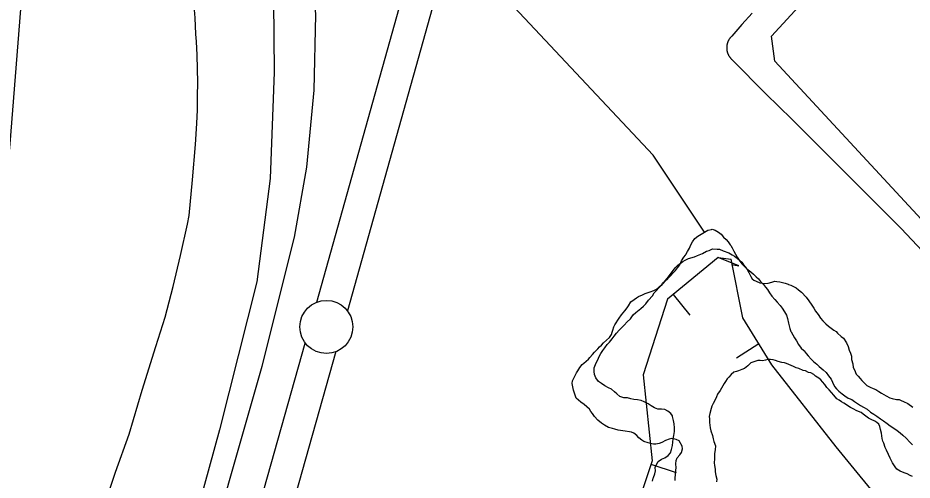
# Model space of a CAD drawing. Extents: x 3180038 to 3217926, y 922069 to 947485.
# Drawn here: x 3190489 to 3191333, y 944317 to 944753 of the extents above; entities that cross this region are included whole.
import ezdxf

# ---------------------------------------------------------------- set-up
doc = ezdxf.new("R2010")
doc.units = 0
for name, color, linetype in [('V-BORW-LINE', 7, 'Continuous'), ('V-LEVE-TOET', 7, 'Continuous'), ('V-ROAD-CNTR', 7, 'Continuous'), ('V-SITE-VEGE', 7, 'Continuous'), ('V-SURV-LINE', 7, 'Continuous'), ('V-TOPO-SHOR', 7, 'Continuous')]:
    doc.layers.add(name, color=color, linetype=linetype)

msp = doc.modelspace()

# ---------------------------------------------------------------- linework, layer by layer
at = {"layer": 'V-BORW-LINE'}
for p, q in [((3191107.7, 944491.74), (3191123.59, 944472.43)), ((3191188.77, 944445.13), (3191167.57, 944431.88)), ((3191086.85, 944331.87), (3191110.56, 944323.93))]:
    msp.add_line(p, q, dxfattribs=at)
for points in [[(3191150.09, 944526.62), (3191102.46, 944487.42)], [(3191169.83, 944518.77), (3191150.09, 944526.62)], [(3191150.09, 944526.62), (3191162.35, 944524.95)], [(3191173.39, 944469.74), (3191162.35, 944524.95)], [(3191162.8, 944520.13), (3191169.83, 944518.77)], [(3191102.46, 944487.42), (3191079.31, 944415.89)], [(3191201, 944425.57), (3191173.39, 944469.74)], [(3191261.73, 944348.27), (3191201, 944425.57)], [(3191079.31, 944415.89), (3191087.83, 944334.81)], [(3191311.42, 944287.54), (3191261.73, 944348.27)], [(3191087.83, 944334.81), (3191052.4, 944229.05)]]:
    msp.add_lwpolyline(points, dxfattribs=at)
at = {"layer": 'V-LEVE-TOET'}
for points in [[(3190569.31, 944287.31), (3190581.64, 944324.2), (3190594.36, 944360.21), (3190594.36, 944360.21), (3190606.57, 944401.54), (3190619.45, 944442.66), (3190628.52, 944470.27), (3190628.52, 944470.27), (3190635.98, 944499.42), (3190642.95, 944528.7), (3190649.41, 944558.09), (3190651.12, 944566.33), (3190651.12, 944566.33), (3190654.33, 944599.8), (3190657, 944633.31), (3190658.3, 944652.93), (3190658.3, 944652.93), (3190658.8, 944665.84), (3190659.07, 944678.77), (3190659.11, 944691.69), (3190658.94, 944704.62), (3190658.53, 944717.54), (3190657.91, 944730.45), (3190657.48, 944737.38), (3190657.48, 944737.38), (3190656.62, 944752.56), (3190655.5, 944767.72)], [(3191182.47, 944756.95), (3191172.69, 944746.32), (3191163.09, 944735.53), (3191161.32, 944733.49), (3191161.32, 944733.49), (3191161.16, 944733.28), (3191161.01, 944733.07), (3191160.86, 944732.86), (3191160.71, 944732.64), (3191160.57, 944732.42), (3191160.44, 944732.19), (3191160.3, 944731.97), (3191160.17, 944731.74), (3191160.05, 944731.51), (3191159.93, 944731.28), (3191159.81, 944731.05), (3191159.69, 944730.81), (3191159.59, 944730.57), (3191159.48, 944730.33), (3191159.38, 944730.09), (3191159.28, 944729.85), (3191159.19, 944729.6), (3191159.1, 944729.36), (3191159.02, 944729.11), (3191158.94, 944728.86), (3191158.86, 944728.61), (3191158.79, 944728.36), (3191158.73, 944728.1), (3191158.66, 944727.85), (3191158.61, 944727.59), (3191158.55, 944727.34), (3191158.5, 944727.08), (3191158.46, 944726.82), (3191158.42, 944726.56), (3191158.39, 944726.3), (3191158.36, 944726.04), (3191158.33, 944725.78), (3191158.31, 944725.52), (3191158.29, 944725.26), (3191158.28, 944725), (3191158.27, 944724.74), (3191158.27, 944724.47), (3191158.27, 944724.21), (3191158.28, 944723.95), (3191158.29, 944723.69), (3191158.3, 944723.43), (3191158.32, 944723.17), (3191158.35, 944722.91), (3191158.38, 944722.65), (3191158.41, 944722.39), (3191158.45, 944722.13), (3191158.49, 944721.87)], [(3191158.49, 944721.87), (3191158.54, 944721.61), (3191158.59, 944721.36), (3191158.64, 944721.1), (3191158.7, 944720.85), (3191158.77, 944720.59), (3191158.84, 944720.34), (3191158.91, 944720.09), (3191158.99, 944719.84), (3191159.07, 944719.59), (3191159.16, 944719.34), (3191159.25, 944719.1), (3191159.34, 944718.85), (3191159.44, 944718.61), (3191159.55, 944718.37), (3191159.65, 944718.13), (3191159.76, 944717.89), (3191159.88, 944717.66), (3191160, 944717.43), (3191160.12, 944717.2), (3191160.25, 944716.97), (3191160.38, 944716.74), (3191160.52, 944716.52), (3191160.66, 944716.3), (3191160.8, 944716.08), (3191160.95, 944715.86), (3191161.1, 944715.65), (3191161.26, 944715.44), (3191161.42, 944715.23), (3191161.58, 944715.02), (3191161.75, 944714.82), (3191161.91, 944714.62), (3191162.09, 944714.43), (3191162.27, 944714.23), (3191162.44, 944714.04), (3191162.63, 944713.85), (3191162.81, 944713.67), (3191163, 944713.49), (3191163.19, 944713.31), (3191163.39, 944713.14), (3191163.59, 944712.97), (3191163.78, 944712.81), (3191163.78, 944712.81), (3191195.34, 944680.86), (3191219.63, 944656.98), (3191219.63, 944656.98), (3191323, 944554.07), (3191323, 944554.07), (3191392.66, 944479.94)]]:
    msp.add_lwpolyline(points, dxfattribs=at)
at = {"layer": 'V-ROAD-CNTR'}
msp.add_lwpolyline([(3190625.45, 945160.42), (3190648.6, 945107.74), (3190677.21, 945031.1), (3190701.89, 944947.58), (3190719.63, 944877.43), (3190730.17, 944802.18), (3190731.3, 944701.49), (3190727.39, 944601.06), (3190714.82, 944503.8), (3190679.66, 944364.28), (3190606.88, 944099.45), (3190509.66, 943760.71), (3190425.23, 943453.62)], dxfattribs=at)
at = {"layer": 'V-SITE-VEGE'}
for points in [[(3191040.19, 944370.45), (3191036.72, 944373.18), (3191033.56, 944376.79), (3191031.56, 944379.49), (3191030.14, 944381.58), (3191028.71, 944383.68), (3191023.8, 944387.92), (3191020.62, 944390.35), (3191018.3, 944392.18), (3191016.29, 944393.99), (3191014.9, 944397.86), (3191013.81, 944401.71), (3191013, 944404.68), (3191012.49, 944407.93), (3191012.84, 944410.28), (3191015.32, 944415.52), (3191016.55, 944417.85), (3191017.78, 944419.89), (3191019.61, 944422.79), (3191022.04, 944425.68), (3191023.55, 944427.12), (3191027.76, 944430.85), (3191029.27, 944432.29), (3191031.69, 944435.18), (3191033.52, 944437.49), (3191036.83, 944440.66), (3191038.34, 944442.39), (3191040.15, 944444.11), (3191041.97, 944446.14), (3191047.69, 944451.3), (3191049.52, 944454.21), (3191050.16, 944456.26), (3191050.8, 944458.3), (3191051.75, 944461.23), (3191052.68, 944463.27), (3191056.95, 944469.36), (3191059.09, 944472.55), (3191062.13, 944476.31), (3191064.26, 944479.21), (3191065.48, 944481.24), (3191067.92, 944484.72), (3191070.92, 944487), (3191073.03, 944488.72), (3191075.12, 944489.85), (3191078.99, 944491.53), (3191081.37, 944492.65), (3191086.12, 944494.31), (3191089.39, 944495.41), (3191091.48, 944496.54), (3191093.27, 944497.68), (3191097.48, 944501.11), (3191099, 944502.85), (3191100.21, 944504.59), (3191102.04, 944506.9), (3191107.2, 944513.56), (3191109.64, 944517.03), (3191112.05, 944519.33), (3191116.85, 944523.05), (3191119.24, 944524.18), (3191122.22, 944525.58), (3191127.86, 944527.22), (3191130.84, 944528.62), (3191135.6, 944530.57), (3191139.18, 944532.55), (3191141.85, 944533.37), (3191144.83, 944534.77), (3191149.25, 944534.67), (3191151.61, 944534.61), (3191155.11, 944533.06), (3191160.36, 944531.17), (3191163.56, 944529.32), (3191165.59, 944527.8), (3191168.2, 944525.97), (3191170.51, 944524.15), (3191172.53, 944522.33), (3191173.96, 944520.53), (3191176.54, 944517.23), (3191177.67, 944515.44), (3191179.08, 944512.46), (3191181.06, 944508.87), (3191182.18, 944506.49), (3191183.92, 944505.27), (3191185.96, 944504.34), (3191189.46, 944502.78), (3191193.57, 944502.1), (3191197.41, 944502.6), (3191200.97, 944503.4), (3191203.64, 944504.51), (3191205.7, 944504.17), (3191208.34, 944503.81), (3191213.32, 944502.51), (3191216.25, 944501.56), (3191216.53, 944501.26), (3191218.88, 944500.62), (3191223.83, 944498.14), (3191226.14, 944496.32), (3191228.74, 944493.9), (3191233.34, 944489.37), (3191235.91, 944485.78), (3191238.76, 944481.59), (3191240.47, 944478.89)], [(3191240.47, 944478.89), (3191242.17, 944476.2), (3191244.45, 944472.91), (3191246.73, 944469.61), (3191249.02, 944466.91), (3191251.91, 944464.19), (3191254.51, 944462.06), (3191259.43, 944458.12), (3191261.46, 944456.89), (3191262.9, 944455.38), (3191266.35, 944452.06), (3191268.38, 944450.54), (3191271.22, 944446.05), (3191272.91, 944442.77), (3191274.01, 944439.21), (3191275.13, 944436.53), (3191275.94, 944433.56), (3191276.16, 944430.61), (3191277.25, 944426.46), (3191277.75, 944422.91), (3191278.88, 944420.82), (3191280.55, 944416.66), (3191280.84, 944416.36), (3191282.28, 944414.85), (3191284.28, 944412.45), (3191285.72, 944410.64), (3191290.62, 944406.11), (3191293.52, 944404.27), (3191296.44, 944403.02), (3191299.07, 944402.08), (3191301.97, 944400.24), (3191304.29, 944398.71), (3191308.66, 944396.25), (3191312.15, 944394.4), (3191314.49, 944393.76), (3191318.6, 944392.78), (3191320.95, 944392.72), (3191322.99, 944391.79), (3191325.03, 944390.86), (3191329.11, 944389), (3191334.05, 944385.64)], [(3191333.68, 944320.23), (3191331.35, 944321.17), (3191328.73, 944322.7), (3191325.81, 944323.66), (3191322.02, 944325.22), (3191318.82, 944327.06), (3191317.39, 944329.16), (3191314.83, 944333.05), (3191312.58, 944337.52), (3191310.89, 944340.8), (3191308.93, 944344.97), (3191307.81, 944347.65), (3191306.43, 944351.52), (3191305.59, 944353.6), (3191305.06, 944355.97), (3191304.29, 944361), (3191303.49, 944364.55), (3191302.67, 944367.22), (3191301.84, 944369.6), (3191300.11, 944371.11), (3191298.08, 944372.34), (3191294.58, 944373.9), (3191291.95, 944375.14), (3191287.04, 944379.08), (3191285.3, 944380.6), (3191281.21, 944382.17), (3191277.72, 944384.02), (3191275.1, 944385.26), (3191268.71, 944389.24), (3191266.68, 944390.46), (3191264.36, 944391.99), (3191262.33, 944393.51), (3191259.46, 944396.82), (3191254.87, 944401.94), (3191252.85, 944404.05), (3191250.86, 944407.04), (3191248.56, 944409.46), (3191247.13, 944411.26), (3191245.1, 944412.78), (3191242.2, 944414.91), (3191240.47, 944416.42), (3191237.56, 944417.96), (3191235.51, 944418.31), (3191232.6, 944419.85), (3191230.54, 944420.19), (3191226.46, 944422.05), (3191223.82, 944422.71), (3191221.2, 944423.95), (3191219.16, 944424.88), (3191214.78, 944426.75), (3191212.73, 944427.39), (3191210.38, 944427.74), (3191206.87, 944428.7), (3191204.24, 944429.65), (3191202.19, 944430.29), (3191199.55, 944430.64), (3191197.19, 944430.4), (3191194.82, 944429.87), (3191192.15, 944429.35), (3191189.8, 944429.4), (3191187.74, 944429.45), (3191181.2, 944427.24), (3191178.19, 944424.66), (3191175.19, 944422.08), (3191172.51, 944420.96), (3191169.54, 944419.86)], [(3191169.54, 944419.86), (3191167.46, 944419.32), (3191165.08, 944418.49), (3191162.38, 944416.49), (3191160.26, 944413.89), (3191158.74, 944412.15), (3191157.22, 944409.83), (3191155.99, 944407.8), (3191154.77, 944405.76), (3191152, 944401.11), (3191149.57, 944397.64), (3191148.63, 944395.3), (3191146.76, 944391.22), (3191145.53, 944388.89), (3191144.29, 944386.56), (3191143.65, 944384.22), (3191142.36, 944379.54), (3191141.7, 944376.6), (3191141.95, 944374.53), (3191142.16, 944370.99), (3191142.63, 944365.97), (3191143.45, 944363.3), (3191144.82, 944358.85), (3191145.63, 944355.59), (3191146.16, 944353.22), (3191147.83, 944349.06), (3191147.45, 944345.23), (3191146.77, 944341.71), (3191146.71, 944338.77), (3191146.66, 944336.71), (3191146.57, 944332.88), (3191146.81, 944330.52), (3191147.31, 944326.97), (3191147.55, 944324.6), (3191148.06, 944321.06), (3191148.86, 944317.5), (3191148.8, 944315.15)], [(3191109.64, 944316.36), (3191109.7, 944318.71), (3191110.07, 944321.95), (3191110.16, 944326.07), (3191110.51, 944328.42), (3191110.3, 944331.96), (3191110.67, 944335.19), (3191111.62, 944337.83), (3191114.04, 944340.71), (3191115.56, 944342.74), (3191116.53, 944346.25), (3191116.3, 944348.91), (3191113.47, 944353.69), (3191110.55, 944354.94), (3191106.44, 944355.92), (3191104.08, 944355.39), (3191100.51, 944354), (3191097.22, 944352.31), (3191094.55, 944351.19), (3191091.29, 944350.68), (3191089.23, 944350.73), (3191086.3, 944351.39), (3191084.25, 944352.02), (3191080.15, 944353), (3191078.12, 944354.53), (3191075.52, 944356.65), (3191073.51, 944358.76), (3191070.61, 944360.89), (3191068.57, 944361.82), (3191066.52, 944362.16), (3191062.41, 944362.85), (3191055.95, 944363.89), (3191052.73, 944364.85), (3191050.68, 944365.48), (3191046.87, 944366.46), (3191043.09, 944368.61), (3191040.19, 944370.45)]]:
    msp.add_lwpolyline(points, dxfattribs=at)
at = {"layer": 'V-SURV-LINE'}
for points in [[(3190771.45, 944484.46), (3190895.45, 944927.08)], [(3190924.34, 944918.98), (3190800.34, 944476.36)], [(3190290.82, 942781.45), (3190760.65, 944446.04)], [(3190789.52, 944437.88), (3190319.69, 942773.3)]]:
    msp.add_lwpolyline(points, dxfattribs=at)
msp.add_circle((3190780.51, 944461.18), 25, dxfattribs=at)
at = {"layer": 'V-TOPO-SHOR'}
for points in [[(3190338.2, 943052.88), (3190360.16, 943120.43), (3190399, 943250.49), (3190461.49, 943492.01), (3190537.5, 943762.24), (3190591.55, 943975.06), (3190719.91, 944424.32), (3190750.31, 944545.93), (3190762.13, 944611.8), (3190768.89, 944684.42), (3190770.58, 944755.36), (3190765.51, 944827.99), (3190763.82, 944861.77), (3190758.75, 944892.17), (3190752, 944925.95), (3190736.8, 944969.86), (3190706.4, 945064.44), (3190679.37, 945132)], [(3191460.52, 944434.88), (3191203.8, 944711.87), (3191200.42, 944735.52), (3191240.96, 944779.43), (3191565.24, 945107.09)], [(3190496.96, 944824.61), (3190481.76, 944633.76), (3190463.18, 944432.77), (3190444.6, 944322.98), (3190355.09, 943924.39), (3190258.82, 943539.3), (3190235.17, 943454.85), (3190232.64, 943423.6)], [(3191137.44, 944550.6), (3191088.95, 944623.2), (3190933.56, 944788.72)], [(3191086.93, 944386.89), (3191084.12, 944388.55), (3191080.42, 944390.42), (3191077.43, 944391.74), (3191074.06, 944392.35), (3191070.69, 944392.79), (3191067.67, 944393.39), (3191064.67, 944394.35), (3191061.11, 944394.44), (3191057.58, 944395.59), (3191054.6, 944397.97), (3191052.33, 944399.99), (3191049.72, 944402.54), (3191046.72, 944403.68), (3191043.21, 944405.72), (3191040.06, 944407.93), (3191037.25, 944409.78), (3191034.66, 944413.22), (3191033.66, 944416.28), (3191033.38, 944419.31), (3191033.28, 944422.52), (3191035.17, 944427.28), (3191036.66, 944430.1), (3191037.98, 944433.45), (3191039.47, 944436.08), (3191041.5, 944439.06), (3191043.34, 944441.51), (3191045.37, 944444.49), (3191047.56, 944446.93), (3191050.12, 944449.9), (3191051.96, 944452.35), (3191054.35, 944455.32), (3191056.91, 944458.11), (3191059.1, 944460.37), (3191061.47, 944462.99), (3191064.4, 944466.13), (3191067.49, 944468.9), (3191070.07, 944472.58), (3191072.61, 944474.84), (3191077.15, 944478.47), (3191079.7, 944480.91), (3191081.89, 944482.99), (3191084.64, 944486.49), (3191088.13, 944490.68), (3191089.97, 944493.31), (3191091.98, 944495.58), (3191095.64, 944499.76), (3191097.29, 944501.68), (3191097.84, 944502.38), (3191100.2, 944504.64), (3191102.75, 944506.9), (3191105.49, 944509.68), (3191107.68, 944512.12), (3191109.87, 944514.39), (3191111.89, 944517.01), (3191113.92, 944519.81), (3191115.79, 944523.51), (3191117.82, 944526.84), (3191119.3, 944528.95), (3191119.67, 944529.65), (3191121.34, 944532.46), (3191123.19, 944535.45), (3191124.33, 944538.62), (3191126, 944541.43), (3191128.21, 944544.59), (3191130.94, 944546.84), (3191134.18, 944548.54), (3191137.44, 944550.6), (3191140.51, 944552.31), (3191143.91, 944553.12), (3191144.45, 944553.29), (3191147.28, 944552.51), (3191150.61, 944550.47), (3191153.06, 944548.63), (3191155.13, 944545.91), (3191157.7, 944543.72), (3191159.72, 944541.35), (3191161.55, 944538.58), (3191162.05, 944537.93), (3191163.6, 944535.76), (3191164.95, 944532.52), (3191166.49, 944529.82), (3191168.2, 944526.93), (3191170.61, 944523.31), (3191172.51, 944520.59), (3191174.94, 944518.04), (3191177.38, 944515.85), (3191181.06, 944513.27), (3191183.68, 944511.07), (3191185.94, 944508.53), (3191188.39, 944506.69), (3191190.28, 944504.15), (3191192.88, 944501.06), (3191194.79, 944498.7), (3191196.69, 944496.34), (3191198.75, 944493.26), (3191200.82, 944490.19), (3191203.6, 944487.1), (3191205.85, 944484.55), (3191208.63, 944481.46), (3191210.7, 944478.74)], [(3191210.7, 944478.74), (3191212.94, 944475.48), (3191214.83, 944472.41), (3191215.81, 944469), (3191216.6, 944464.71), (3191217.74, 944459.87), (3191218.74, 944457), (3191219.26, 944456.45), (3191220.62, 944453.75), (3191222.34, 944451.04), (3191224.05, 944447.97), (3191225.93, 944444.72), (3191228.7, 944441.27), (3191230.96, 944438.9), (3191231.31, 944438.54), (3191233.39, 944436.18), (3191235.29, 944433.82), (3191237.89, 944430.91), (3191240.16, 944428.71), (3191243.3, 944425.97), (3191245.56, 944423.78), (3191249.23, 944420.84), (3191252.02, 944418.11), (3191254.44, 944415.02), (3191256.86, 944411.94), (3191258.04, 944409.06), (3191259.9, 944405.1), (3191261.81, 944402.74), (3191264.25, 944400.55), (3191267.21, 944397.98), (3191269.84, 944396.14), (3191273, 944393.93), (3191273.7, 944393.74), (3191276.35, 944392.78), (3191278.98, 944390.76), (3191281.78, 944388.92), (3191284.41, 944387.07), (3191287.4, 944385.58), (3191290.74, 944383.54), (3191293.88, 944380.97), (3191297.22, 944378.94), (3191300.02, 944376.91), (3191303.35, 944374.52), (3191306.33, 944372.67), (3191309.84, 944370.27), (3191312.64, 944368.07), (3191315.97, 944365.85), (3191319.12, 944363.64), (3191322.09, 944361.26), (3191324.53, 944359.06), (3191327.67, 944356.32), (3191330.97, 944352.68), (3191333.58, 944349.94)], [(3191088.29, 944315.8), (3191088.89, 944318.45), (3191089.26, 944319.34), (3191090.4, 944322.52), (3191091.19, 944325.52), (3191090.9, 944328.56), (3191092.04, 944331.38), (3191093.71, 944334.19), (3191096.61, 944336.44), (3191099.85, 944337.79), (3191103.1, 944339.85), (3191105.12, 944342.47), (3191106.26, 944345.47), (3191107.24, 944349.37), (3191107.75, 944355.77), (3191108.53, 944358.78), (3191109.15, 944362.5), (3191108.88, 944365.89), (3191108.61, 944369.81), (3191107.98, 944373.03), (3191107.17, 944376.79), (3191107.19, 944377.33), (3191105.63, 944379.5), (3191102.84, 944381.88), (3191100.02, 944383.19), (3191096.83, 944383.63), (3191093.27, 944383.71), (3191090.27, 944385.03), (3191086.93, 944386.89)]]:
    msp.add_lwpolyline(points, dxfattribs=at)

doc.saveas('drawing.dxf')
